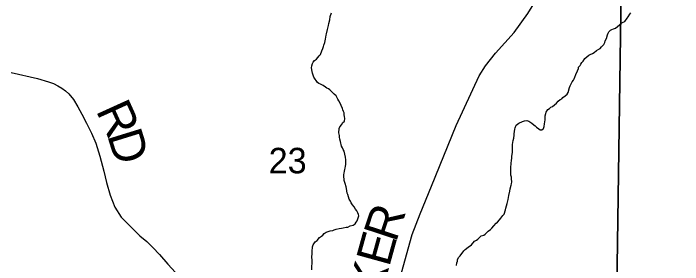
# Model space of a CAD drawing. Extents: x 1310247 to 1552180, y 377264 to 706493.
# Drawn here: x 1335657 to 1341451, y 526706 to 528884 of the extents above; entities that cross this region are included whole.
import ezdxf

# ---------------------------------------------------------------- set-up
doc = ezdxf.new("R2010")
doc.units = 0
for name, color, linetype in [('GM_X_County_Road', 7, 'Continuous'), ('GM_X_County_Road_Text', 7, 'Continuous'), ('GM_X_Minor_River', 7, 'Continuous'), ('GM_X_Section', 7, 'Continuous'), ('GM_X_Section_Text', 7, 'Continuous')]:
    doc.layers.add(name, color=color, linetype=linetype)

msp = doc.modelspace()

# ---------------------------------------------------------------- linework, layer by layer
at = {"layer": 'GM_X_County_Road'}
for points in [[(1338922.6, 524801.8), (1338885.2, 525037.1), (1338863.8, 525338.2), (1338844.3, 525593.9), (1338841.8, 525931.2), (1338851.3, 526008.5), (1338885.2, 526153.7), (1338930, 526321.9), (1339110.4, 526967.6), (1339179.6, 527145.4), (1339277.3, 527386.9), (1339491.7, 527911.9), (1339688.4, 528342), (1339745.4, 528428.8), (1339830.9, 528540), (1339992.3, 528717.7), (1340111.7, 528883.3), (1340269, 529142.4)], [(1335638.4, 528372.2), (1335865.1, 528319.3), (1335962.2, 528291.5), (1336004.8, 528275.1), (1336043.4, 528257.1), (1336077.8, 528236), (1336108.6, 528211.8), (1336137.9, 528186.7), (1336178, 528138.4), (1336215.5, 528074.6), (1336250.5, 528009.4), (1336290, 527933.3), (1336333.7, 527846.5), (1336372.3, 527758.1), (1336406.7, 527645.6), (1336439.6, 527516.1), (1336464.3, 527416.4), (1336495.6, 527307.4), (1336535.2, 527202.6), (1336589.1, 527117.8), (1336638.4, 527067.4), (1336696.5, 527009.4), (1336751.5, 526955.9), (1336811.6, 526907.6), (1336863.5, 526854.2), (1336921.1, 526794.6), (1336993.5, 526710.3), (1337091.2, 526603.4)]]:
    msp.add_lwpolyline(points, dxfattribs=at)
at = {"layer": 'GM_X_Minor_River'}
for points in [[(1338473.9, 528125.3), (1338466.2, 528139.5), (1338452.8, 528167.9), (1338433, 528182.5), (1338419.4, 528198.9), (1338395.8, 528221.5), (1338383.9, 528229.8), (1338370, 528236.2), (1338358.2, 528244.5), (1338338.4, 528259.1), (1338316.6, 528269.7), (1338302.7, 528276), (1338290.8, 528284.3), (1338279.1, 528300.7), (1338269.4, 528313), (1338257.8, 528331.3), (1338246.5, 528365.7), (1338242.8, 528379.9), (1338237.5, 528412.1), (1338239.9, 528430.1), (1338246.4, 528448), (1338252.7, 528459.9), (1338265.1, 528475.7), (1338281.4, 528487.3), (1338293.8, 528501), (1338304.1, 528514.8), (1338316.5, 528526.6), (1338327.2, 528558.4), (1338335.7, 528578.3), (1338342.1, 528596.2), (1338344.4, 528608.2), (1338353, 528630), (1338359.7, 528660), (1338364.5, 528694), (1338366.8, 528705.9), (1338375.7, 528743.9), (1338382.2, 528767.8), (1338384.5, 528779.8), (1338388.9, 528795.7), (1338395.7, 528827.7), (1338400.3, 528855.7), (1338411.1, 528887.5)], [(1340451, 528184.6), (1340459.4, 528198.4), (1340470.4, 528240.3), (1340478.8, 528256.1), (1340493.6, 528289.9), (1340506, 528303.6), (1340512.3, 528315.5), (1340516.6, 528331.5), (1340525.2, 528355.3), (1340540, 528387.1), (1340548.5, 528404.9), (1340550.7, 528416.9), (1340563.1, 528432.7), (1340569.4, 528444.5), (1340579.8, 528458.3), (1340590.1, 528470.1), (1340604.7, 528493.8), (1340639.5, 528521.1), (1340651.6, 528526.8), (1340669.9, 528536.4), (1340686.2, 528546), (1340706.7, 528561.6), (1340725, 528573.2), (1340737.2, 528578.9), (1340747.6, 528594.7), (1340770.1, 528614.2), (1340776.5, 528630.1), (1340780.9, 528646), (1340791.4, 528665.8), (1340800.1, 528697.7), (1340806.5, 528711.6), (1340812.8, 528723.5), (1340827.2, 528737.2), (1340839.3, 528742.9), (1340853.5, 528748.6), (1340869.8, 528756.2), (1340904.6, 528785.5), (1340916.8, 528795.2), (1340937.2, 528808.7), (1340949.4, 528814.4), (1340970.1, 528842), (1340978.4, 528853.9), (1340995, 528875.5), (1341001.3, 528889.4)], [(1339493.1, 526697.2), (1339497.7, 526721.2), (1339502.1, 526735.1), (1339502.3, 526747.2), (1339510.8, 526767), (1339525.2, 526782.7), (1339556.3, 526824.1), (1339568.7, 526837.8), (1339593.2, 526857.3), (1339623.8, 526876.6), (1339648.6, 526908.1), (1339666.9, 526917.6), (1339679.2, 526927.4), (1339707.9, 526954.8), (1339730.2, 526962.2), (1339742.4, 526970), (1339767.1, 526995.4), (1339787.5, 527009), (1339799.8, 527020.7), (1339816.3, 527042.4), (1339836.9, 527063.9), (1339849.2, 527073.7), (1339865.7, 527095.3), (1339878.1, 527109.1), (1339894.7, 527132.7), (1339905, 527144.5), (1339917.9, 527180.3), (1339920.3, 527196.3), (1339933.2, 527236.1), (1339937.8, 527258.1), (1339940.1, 527270.1), (1339942.5, 527288.1), (1339946.9, 527306), (1339953.8, 527344), (1339958.3, 527363.9), (1339967, 527393.8), (1339969.3, 527405.8), (1339971.7, 527423.8), (1339970.3, 527449.9), (1339968.6, 527464), (1339965, 527480.2), (1339963.5, 527504.3), (1339963.8, 527516.3), (1339962.4, 527544.4), (1339965.4, 527584.5), (1339969.9, 527608.5), (1339972.4, 527628.5), (1339972.8, 527644.5), (1339977.6, 527680.5), (1339979.1, 527746.7), (1339983.9, 527780.7), (1339988.5, 527802.7), (1339993, 527826.7), (1339993.3, 527838.7), (1339998.2, 527878.7), (1340000.5, 527890.7), (1340011.1, 527914.5), (1340033.6, 527932), (1340064.1, 527947.3), (1340082.3, 527952.9), (1340102.4, 527954.4), (1340120.4, 527949.9), (1340146, 527931.2), (1340161.8, 527916.8), (1340175.6, 527908.4), (1340187.4, 527898.1), (1340205.1, 527881.6), (1340219, 527873.2), (1340231, 527872.9), (1340247.4, 527884.6), (1340251.8, 527904.5), (1340254.3, 527926.5), (1340261.1, 527960.5), (1340262, 527996.6), (1340266.4, 528014.5), (1340270.7, 528026.5), (1340285.3, 528050.2), (1340299.5, 528057.9), (1340309.8, 528069.7), (1340324.1, 528077.3), (1340342.5, 528090.9), (1340358.9, 528106.6), (1340373.3, 528122.3), (1340391.7, 528135.9), (1340403.9, 528141.6), (1340414.2, 528153.4), (1340434.6, 528168.9), (1340451, 528184.6)], [(1338241.4, 526660.1), (1338243.3, 526746.3), (1338241.8, 526766.4), (1338242.7, 526804.5), (1338245.1, 526820.5), (1338246, 526860.6), (1338252.4, 526878.5), (1338271, 526902.1), (1338287.4, 526915.8), (1338308.1, 526941.3), (1338324.4, 526953), (1338336.7, 526962.7), (1338347, 526974.5), (1338365.4, 526988.1), (1338383.6, 526993.7), (1338399.8, 526999.3), (1338421.9, 527002.7), (1338434.1, 527006.4), (1338450.3, 527012.1), (1338476.5, 527019.4), (1338496.7, 527020.9), (1338510.8, 527024.6), (1338539, 527029.9), (1338553.1, 527031.6), (1338571.4, 527041.2), (1338599.7, 527048.5), (1338616, 527058.1), (1338624.4, 527073.9), (1338632.7, 527085.8), (1338647.7, 527127.6), (1338646, 527141.7), (1338640.3, 527155.8), (1338630.6, 527172.1), (1338618.9, 527186.5), (1338607.4, 527206.8), (1338591.7, 527225.3), (1338582.1, 527241.6), (1338574.4, 527255.8), (1338564.7, 527274.1), (1338557.1, 527292.3), (1338551.6, 527312.6), (1338545.8, 527324.7), (1338540.7, 527365), (1338537, 527379.1), (1338529.7, 527409.4), (1338522.2, 527433.7), (1338520.6, 527449.8), (1338518.9, 527463.9), (1338519.4, 527485.9), (1338521.7, 527499.9), (1338524.1, 527515.9), (1338526.5, 527529.9), (1338528.7, 527541.9), (1338533.2, 527559.8), (1338535.5, 527573.8), (1338536.4, 527613.9), (1338533, 527638.1), (1338525.5, 527664.4), (1338520.1, 527690.6), (1338512.4, 527702.8), (1338506.7, 527719), (1338499, 527733.3), (1338489.9, 527773.7), (1338482.3, 527793.9), (1338480.7, 527812), (1338479.1, 527826.1), (1338475.5, 527848.3), (1338476.4, 527886.4), (1338482.8, 527900.3), (1338499.3, 527919.9), (1338507.6, 527933.8), (1338524.1, 527949.4), (1338526.6, 527971.4), (1338525, 527989.5), (1338521.3, 528005.7), (1338519.7, 528021.8), (1338514, 528034), (1338508.3, 528048.1), (1338506.5, 528060.2), (1338495.1, 528086.6), (1338485.5, 528104.9), (1338473.9, 528125.3)]]:
    msp.add_lwpolyline(points, dxfattribs=at)
at = {"layer": 'GM_X_Section'}
for points in [[(1335265.1, 530472), (1340935.4, 530282.5), (1340857.1, 524905.5), (1335106, 525066.9)], [(1340935.4, 530282.5), (1346268, 530109.2), (1346105.1, 524794.3), (1340857.1, 524905.5)]]:
    msp.add_lwpolyline(points, close=True, dxfattribs=at)

# ---------------------------------------------------------------- texts
at = {"layer": 'GM_X_County_Road_Text'}
for s, rotation, p in [('R', 294.43908, (1336369, 528042.9)), ('D', 287.18041, (1336467.4, 527827.9)), ('R', 71.77748, (1338968.3, 526891)), ('E', 74.57653, (1338909.8, 526678.4)), ('K', 74.87302, (1338841, 526424))]:
    msp.add_text(s, height=300, rotation=rotation, dxfattribs=at).set_placement(p)
at = {"layer": 'GM_X_Section_Text'}
msp.add_text('23', height=221, rotation=0.00001, dxfattribs=at).set_placement((1337867.5, 527497.2))

doc.saveas('drawing.dxf')
